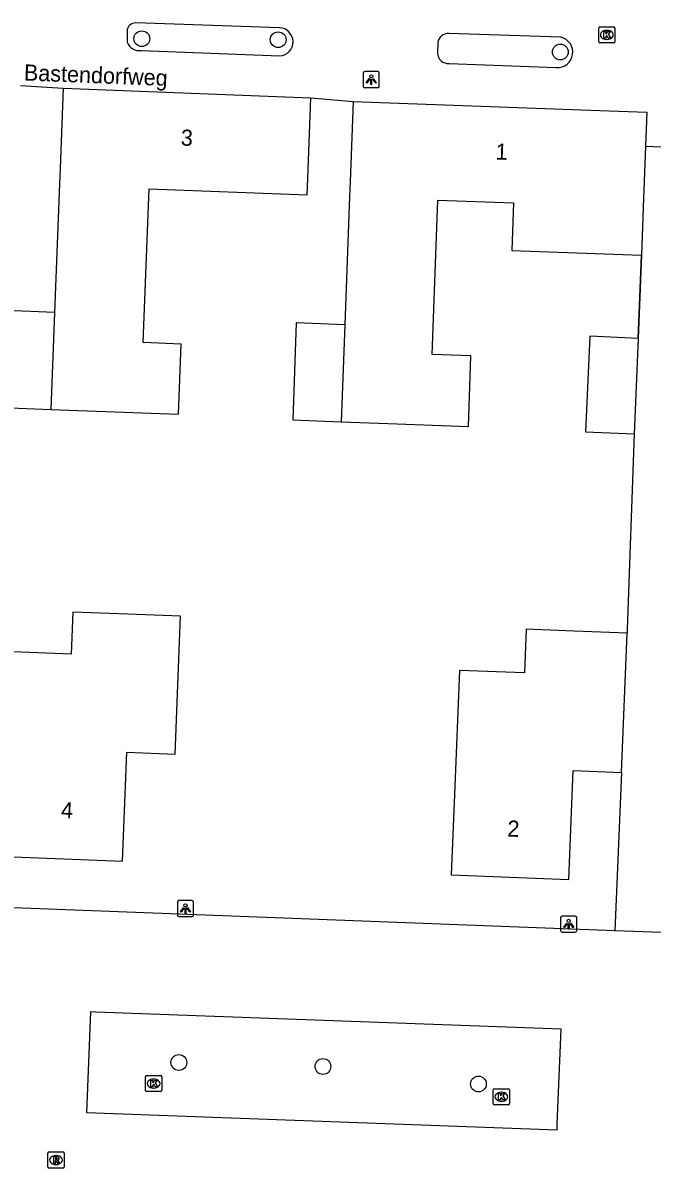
# Model space of a CAD drawing. Extents: x 160787 to 161428, y 386828 to 387483.
# Drawn here: x 160910.9 to 160949.9, y 386927.3 to 386998.4 of the extents above; entities that cross this region are included whole.
import ezdxf

# ---------------------------------------------------------------- set-up
doc = ezdxf.new("R2010")
doc.units = 0
for name, color, linetype in [('IMGEO_Boom', 7, 'Continuous'), ('IMGEO_Kolk', 7, 'Continuous'), ('IMGEO_Lichtpunt', 7, 'Continuous'), ('IMGEO_Muur', 7, 'Continuous'), ('IMGEO_Openbare_ruimte_label', 7, 'Continuous'), ('IMGEO_Pand', 7, 'Continuous'), ('IMGEO_Pand_nummerreeks', 7, 'Continuous'), ('IMGEO_Rijbaan_lokaal_open', 7, 'Continuous'), ('IMGEO_Rioolput', 7, 'Continuous'), ('IMGEO_Voetpad_open', 7, 'Continuous')]:
    doc.layers.add(name, color=color, linetype=linetype)

msp = doc.modelspace()

# ---------------------------------------------------------------- linework, layer by layer
at = {"layer": 'IMGEO_Boom'}
for centre in [(160918.251, 386997.422), (160926.712, 386997.36), (160944.217, 386996.6), (160920.55, 386933.892), (160929.487, 386933.645), (160939.132, 386932.56)]:
    msp.add_circle(centre, 0.489, dxfattribs=at)
at = {"layer": 'IMGEO_Kolk'}
for p, q in [((160946.597, 386997.235), (160946.597, 386998.087)), ((160946.672, 386998.161), (160947.524, 386998.161)), ((160947.085, 386997.941), (160947.11, 386997.941)), ((160947.598, 386998.087), (160947.598, 386997.235)), ((160947.524, 386997.161), (160946.672, 386997.161)), ((160947.108, 386997.381), (160947.083, 386997.381)), ((160918.561, 386933.087), (160919.413, 386933.087)), ((160918.486, 386932.161), (160918.486, 386933.013)), ((160918.974, 386932.867), (160918.999, 386932.867)), ((160919.487, 386933.013), (160919.487, 386932.161)), ((160919.413, 386932.087), (160918.561, 386932.087)), ((160918.997, 386932.307), (160918.972, 386932.307)), ((160940.053, 386931.342), (160940.053, 386932.194)), ((160940.128, 386932.268), (160940.98, 386932.268)), ((160940.541, 386932.048), (160940.566, 386932.048)), ((160941.054, 386932.194), (160941.054, 386931.342)), ((160940.98, 386931.268), (160940.128, 386931.268)), ((160940.564, 386931.488), (160940.539, 386931.488))]:
    msp.add_line(p, q, dxfattribs=at)
for points in [[(160946.597, 386997.235), (160946.597, 386998.087)], [(160946.672, 386998.161), (160947.524, 386998.161)], [(160946.918, 386997.861), (160947.041, 386997.861), (160947.041, 386997.71), (160947.171, 386997.861), (160947.335, 386997.861), (160947.189, 386997.71), (160947.342, 386997.461), (160947.19, 386997.461), (160947.105, 386997.625), (160947.041, 386997.558), (160947.041, 386997.461), (160946.918, 386997.461), (160946.918, 386997.861)], [(160947.598, 386998.087), (160947.598, 386997.235)], [(160947.524, 386997.161), (160946.672, 386997.161)], [(160918.561, 386933.087), (160919.413, 386933.087)], [(160918.486, 386932.161), (160918.486, 386933.013)], [(160918.807, 386932.787), (160918.93, 386932.787), (160918.93, 386932.636), (160919.06, 386932.787), (160919.224, 386932.787), (160919.078, 386932.636), (160919.231, 386932.387), (160919.079, 386932.387), (160918.994, 386932.551), (160918.93, 386932.484), (160918.93, 386932.387), (160918.807, 386932.387), (160918.807, 386932.787)], [(160919.487, 386933.013), (160919.487, 386932.161)], [(160919.413, 386932.087), (160918.561, 386932.087)], [(160940.053, 386931.342), (160940.053, 386932.194)], [(160940.128, 386932.268), (160940.98, 386932.268)], [(160940.374, 386931.968), (160940.497, 386931.968), (160940.497, 386931.817), (160940.627, 386931.968), (160940.791, 386931.968), (160940.645, 386931.817), (160940.798, 386931.568), (160940.646, 386931.568), (160940.561, 386931.732), (160940.497, 386931.665), (160940.497, 386931.568), (160940.374, 386931.568), (160940.374, 386931.968)], [(160941.054, 386932.194), (160941.054, 386931.342)], [(160940.98, 386931.268), (160940.128, 386931.268)]]:
    msp.add_lwpolyline(points, dxfattribs=at)
for centre, start, end in [((160946.674, 386998.085), 91.55205, 178.44795), ((160946.674, 386998.085), 91.55205, 178.44795), ((160947.522, 386998.085), 1.55205, 88.44795), ((160947.522, 386998.085), 1.55205, 88.44795), ((160946.674, 386997.237), 181.55205, 268.44795), ((160946.674, 386997.237), 181.55205, 268.44795), ((160947.522, 386997.237), 271.55205, 358.44795), ((160947.522, 386997.237), 271.55205, 358.44795), ((160918.563, 386933.011), 91.55205, 178.44795), ((160918.563, 386933.011), 91.55205, 178.44795), ((160919.411, 386933.011), 1.55205, 88.44795), ((160919.411, 386933.011), 1.55205, 88.44795), ((160918.563, 386932.163), 181.55205, 268.44795), ((160918.563, 386932.163), 181.55205, 268.44795), ((160919.411, 386932.163), 271.55205, 358.44795), ((160919.411, 386932.163), 271.55205, 358.44795), ((160940.13, 386932.192), 91.55205, 178.44795), ((160940.13, 386932.192), 91.55205, 178.44795), ((160940.978, 386932.192), 1.55205, 88.44795), ((160940.978, 386932.192), 1.55205, 88.44795), ((160940.13, 386931.344), 181.55205, 268.44795), ((160940.13, 386931.344), 181.55205, 268.44795), ((160940.978, 386931.344), 271.55205, 358.44795), ((160940.978, 386931.344), 271.55205, 358.44795)]:
    msp.add_arc(centre, 0.0765, start, end, dxfattribs=at)
for centre, major_axis, ratio, start_param, end_param in [((160947.084, 386997.661), (-0.387, 0.002), 0.722429, 4.712389, 7.853982), ((160947.109, 386997.661), (-0.39, 0.002), 0.717154, 1.570796, 4.712389), ((160918.973, 386932.587), (-0.387, 0.002), 0.722429, 4.712389, 7.853982), ((160918.998, 386932.587), (-0.39, 0.002), 0.717154, 1.570796, 4.712389), ((160940.54, 386931.768), (-0.387, 0.002), 0.722429, 4.712389, 7.853982), ((160940.565, 386931.768), (-0.39, 0.002), 0.717154, 1.570796, 4.712389)]:
    msp.add_ellipse(centre, major_axis=major_axis, ratio=ratio, start_param=start_param, end_param=end_param, dxfattribs=at)
at = {"layer": 'IMGEO_Lichtpunt'}
for p, q in [((160931.986, 386995.287), (160931.986, 386994.48)), ((160931.986, 386995.287), (160931.986, 386994.48)), ((160932.888, 386995.382), (160932.08, 386995.382)), ((160932.888, 386995.382), (160932.08, 386995.382)), ((160932.982, 386994.48), (160932.982, 386995.287)), ((160932.982, 386994.48), (160932.982, 386995.287)), ((160932.08, 386994.386), (160932.888, 386994.386)), ((160932.08, 386994.386), (160932.888, 386994.386)), ((160920.458, 386943.846), (160920.458, 386943.039)), ((160920.458, 386943.846), (160920.458, 386943.039)), ((160921.36, 386943.941), (160920.552, 386943.941)), ((160921.36, 386943.941), (160920.552, 386943.941)), ((160921.454, 386943.039), (160921.454, 386943.846)), ((160921.454, 386943.039), (160921.454, 386943.846)), ((160920.552, 386942.945), (160921.36, 386942.945)), ((160920.552, 386942.945), (160921.36, 386942.945)), ((160944.234, 386942.882), (160944.234, 386942.075)), ((160944.234, 386942.882), (160944.234, 386942.075)), ((160945.136, 386942.977), (160944.328, 386942.977)), ((160945.136, 386942.977), (160944.328, 386942.977)), ((160945.23, 386942.075), (160945.23, 386942.882)), ((160945.23, 386942.075), (160945.23, 386942.882)), ((160944.328, 386941.981), (160945.136, 386941.981)), ((160944.328, 386941.981), (160945.136, 386941.981))]:
    msp.add_line(p, q, dxfattribs=at)
for points in [[(160932.36, 386994.951), (160932.399, 386994.923), (160932.211, 386994.661), (160932.173, 386994.688), (160932.36, 386994.951)], [(160932.462, 386994.903), (160932.509, 386994.903), (160932.509, 386994.581), (160932.462, 386994.581), (160932.462, 386994.903)], [(160932.572, 386994.923), (160932.61, 386994.95), (160932.797, 386994.688), (160932.758, 386994.66), (160932.572, 386994.923)], [(160920.832, 386943.51), (160920.871, 386943.482), (160920.683, 386943.22), (160920.645, 386943.247), (160920.832, 386943.51)], [(160920.934, 386943.462), (160920.981, 386943.462), (160920.981, 386943.14), (160920.934, 386943.14), (160920.934, 386943.462)], [(160921.044, 386943.482), (160921.082, 386943.509), (160921.269, 386943.247), (160921.23, 386943.219), (160921.044, 386943.482)], [(160944.608, 386942.546), (160944.647, 386942.518), (160944.459, 386942.256), (160944.421, 386942.283), (160944.608, 386942.546)], [(160944.71, 386942.498), (160944.757, 386942.498), (160944.757, 386942.176), (160944.71, 386942.176), (160944.71, 386942.498)], [(160944.82, 386942.518), (160944.858, 386942.545), (160945.045, 386942.283), (160945.006, 386942.255), (160944.82, 386942.518)]]:
    msp.add_lwpolyline(points, dxfattribs=at)
for centre in [(160932.485, 386995.085), (160920.957, 386943.644), (160944.733, 386942.68)]:
    msp.add_circle(centre, 0.0994, dxfattribs=at)
for centre, start, end in [((160932.08, 386995.287), 90, 180), ((160932.08, 386995.287), 90, 180), ((160932.888, 386995.287), 0, 90), ((160932.888, 386995.287), 0, 90), ((160932.08, 386994.48), 180, 270), ((160932.08, 386994.48), 180, 270), ((160932.888, 386994.48), 270, 0), ((160932.888, 386994.48), 270, 360), ((160920.552, 386943.846), 90, 180), ((160920.552, 386943.846), 90, 180), ((160921.36, 386943.846), 0, 90), ((160921.36, 386943.846), 0, 90), ((160920.552, 386943.039), 180, 270), ((160920.552, 386943.039), 180, 270), ((160921.36, 386943.039), 270, 0), ((160921.36, 386943.039), 270, 360), ((160944.328, 386942.882), 90, 180), ((160944.328, 386942.882), 90, 180), ((160945.136, 386942.882), 0, 90), ((160945.136, 386942.882), 0, 90), ((160944.328, 386942.075), 180, 270), ((160944.328, 386942.075), 180, 270), ((160945.136, 386942.075), 270, 0), ((160945.136, 386942.075), 270, 360)]:
    msp.add_arc(centre, 0.0946, start, end, dxfattribs=at)
at = {"layer": 'IMGEO_Muur'}
msp.add_lwpolyline([(160949.046, 386978.827), (160949.245, 386983.983)], dxfattribs=at)
at = {"layer": 'IMGEO_Pand'}
for points in [[(160913.376, 386994.362), (160913.181, 386989.366), (160913.144, 386988.418), (160912.832, 386980.434)], [(160913.376, 386994.362), (160928.742, 386993.762)], [(160912.596, 386974.425), (160920.529, 386974.115), (160920.7, 386978.477), (160918.331, 386978.569), (160918.703, 386988.115), (160928.506, 386987.732), (160928.546, 386988.766), (160928.742, 386993.762)], [(160931.355, 386993.535), (160931.172, 386988.539), (160931.139, 386987.635), (160930.847, 386979.674)], [(160931.355, 386993.535), (160946.661, 386992.974), (160949.571, 386992.867), (160949.494, 386990.753)], [(160949.494, 386990.753), (160949.354, 386986.945), (160949.245, 386983.983)], [(160930.619, 386973.655), (160933.511, 386973.549), (160938.507, 386973.366), (160938.667, 386977.741), (160936.259, 386977.829), (160936.61, 386987.41), (160941.309, 386987.238), (160941.201, 386984.278), (160949.245, 386983.983)], [(160912.832, 386980.434), (160909.842, 386980.551), (160909.607, 386974.542), (160912.596, 386974.425)], [(160912.832, 386980.434), (160912.596, 386974.425)], [(160930.847, 386979.674), (160927.83, 386979.785), (160927.609, 386973.766), (160930.619, 386973.655)], [(160930.847, 386979.674), (160930.619, 386973.655)], [(160949.046, 386978.827), (160946.046, 386978.959), (160945.785, 386973.031), (160948.785, 386972.899)], [(160949.046, 386978.827), (160948.785, 386972.899)], [(160910.252, 386959.376), (160909.753, 386946.684), (160917.047, 386946.397), (160917.312, 386953.151), (160920.31, 386953.033), (160920.647, 386961.585), (160917.38, 386961.713), (160913.972, 386961.847), (160913.869, 386959.233), (160910.252, 386959.376)], [(160948.351, 386960.534), (160945.075, 386960.666), (160942.096, 386960.786), (160941.986, 386958.064), (160937.951, 386958.226), (160937.641, 386950.532), (160937.44, 386945.536), (160944.734, 386945.242), (160945.006, 386952.006), (160948.003, 386951.885)], [(160948.003, 386951.885), (160948.351, 386960.534)]]:
    msp.add_lwpolyline(points, dxfattribs=at)
at = {"layer": 'IMGEO_Rijbaan_lokaal_open'}
for points in [[(160917.339, 386997.891), (160917.332, 386997.211)], [(160926.786, 386998.103), (160917.876, 386998.404)], [(160944.243, 386997.514), (160937.29, 386997.749)], [(160936.608, 386997.185), (160936.589, 386996.526)], [(160918.232, 386996.693), (160926.813, 386996.355)], [(160937.31, 386995.887), (160943.965, 386995.635)], [(160910.718, 386994.516), (160913.376, 386994.362)], [(160928.742, 386993.762), (160931.355, 386993.535)], [(160949.494, 386990.753), (160952.524, 386990.638)], [(160947.593, 386942.07), (160909.763, 386943.521)], [(160950.494, 386941.959), (160947.593, 386942.07)], [(160944.275, 386935.956), (160915.395, 386937.025), (160915.058, 386937.038), (160914.826, 386930.792), (160944.009, 386929.711), (160944.024, 386930.071), (160944.275, 386935.956)]]:
    msp.add_lwpolyline(points, dxfattribs=at)
for centre, radius, start, end in [((160917.86, 386997.883), 0.521, 88.21872, 179.1625), ((160926.756, 386997.228), 0.875, 273.73973, 88.03014), ((160937.269, 386997.08), 0.67, 88.22646, 170.95364), ((160918.097, 386997.5), 0.818, 200.67226, 279.4821), ((160944.034, 386996.585), 0.952, 265.84739, 77.32078), ((160937.268, 386996.566), 0.681, 183.4023, 273.49854)]:
    msp.add_arc(centre, radius, start, end, dxfattribs=at)
at = {"layer": 'IMGEO_Rioolput'}
for p, q in [((160912.427, 386927.416), (160912.427, 386928.268)), ((160912.502, 386928.342), (160913.354, 386928.342)), ((160912.915, 386928.122), (160912.94, 386928.122)), ((160913.428, 386928.268), (160913.428, 386927.416)), ((160912.938, 386927.562), (160912.913, 386927.562)), ((160913.354, 386927.342), (160912.502, 386927.342))]:
    msp.add_line(p, q, dxfattribs=at)
for points in [[(160912.427, 386927.416), (160912.427, 386928.268)], [(160912.502, 386928.342), (160913.354, 386928.342)], [(160913.428, 386928.268), (160913.428, 386927.416)], [(160913.016, 386928.04), (160912.764, 386928.042), (160912.764, 386927.642)], [(160912.764, 386927.642), (160912.888, 386927.642), (160912.888, 386927.804), (160912.899, 386927.804)], [(160912.942, 386927.961), (160912.888, 386927.961), (160912.888, 386927.88)], [(160912.888, 386927.88), (160912.94, 386927.88)], [(160912.946, 386927.775), (160913.017, 386927.642), (160913.157, 386927.642), (160913.092, 386927.768)], [(160913.354, 386927.342), (160912.502, 386927.342)]]:
    msp.add_lwpolyline(points, dxfattribs=at)
for centre, radius, start, end in [((160912.504, 386928.266), 0.0765, 91.55205, 178.44795), ((160912.504, 386928.266), 0.0765, 91.55205, 178.44795), ((160913.352, 386928.266), 0.0765, 1.55205, 88.44795), ((160913.352, 386928.266), 0.0765, 1.55205, 88.44795), ((160912.504, 386927.418), 0.0765, 181.55205, 268.44795), ((160912.504, 386927.418), 0.0765, 181.55205, 268.44795), ((160912.898, 386927.751), 0.0533, 26.02933, 88.69889), ((160912.924, 386928.069), 0.19, 274.7715, 282.96867), ((160912.948, 386927.865), 0.0964, 77.00612, 93.18647), ((160912.962, 386927.922), 0.0378, 276.66336, 79.67722), ((160913.015, 386927.93), 0.109, 350.36119, 89.41601), ((160913.013, 386927.93), 0.112, 277.58423, 350.98172), ((160912.997, 386927.715), 0.108, 29.51342, 73.79051), ((160913.352, 386927.418), 0.0765, 271.55205, 358.44795), ((160913.352, 386927.418), 0.0765, 271.55205, 358.44795)]:
    msp.add_arc(centre, radius, start, end, dxfattribs=at)
for centre, major_axis, ratio, start_param, end_param in [((160912.914, 386927.842), (-0.387, 0.002), 0.722429, 4.712389, 7.853982), ((160912.939, 386927.842), (-0.39, 0.002), 0.717154, 1.570796, 4.712389)]:
    msp.add_ellipse(centre, major_axis=major_axis, ratio=ratio, start_param=start_param, end_param=end_param, dxfattribs=at)
at = {"layer": 'IMGEO_Voetpad_open'}
for points in [[(160949.245, 386983.983), (160949.046, 386978.827)], [(160948.785, 386972.899), (160948.361, 386960.785), (160948.351, 386960.534)], [(160948.003, 386951.885), (160947.593, 386942.07)]]:
    msp.add_lwpolyline(points, dxfattribs=at)

# ---------------------------------------------------------------- texts
at = {"layer": 'IMGEO_Openbare_ruimte_label'}
msp.add_text('Bastendorfweg', height=1, rotation=357.76436, dxfattribs=at).set_placement((160910.921, 386994.837))
at = {"layer": 'IMGEO_Pand_nummerreeks'}
for s, rotation, p in [('3', 357.76389, (160920.657, 386990.795)), ('1', 357.89984, (160940.181, 386989.929)), ('4', 357.74828, (160913.223, 386949.068)), ('2', 357.69098, (160940.912, 386947.919))]:
    msp.add_text(s, height=1, rotation=rotation, dxfattribs=at).set_placement(p)

doc.saveas('drawing.dxf')
